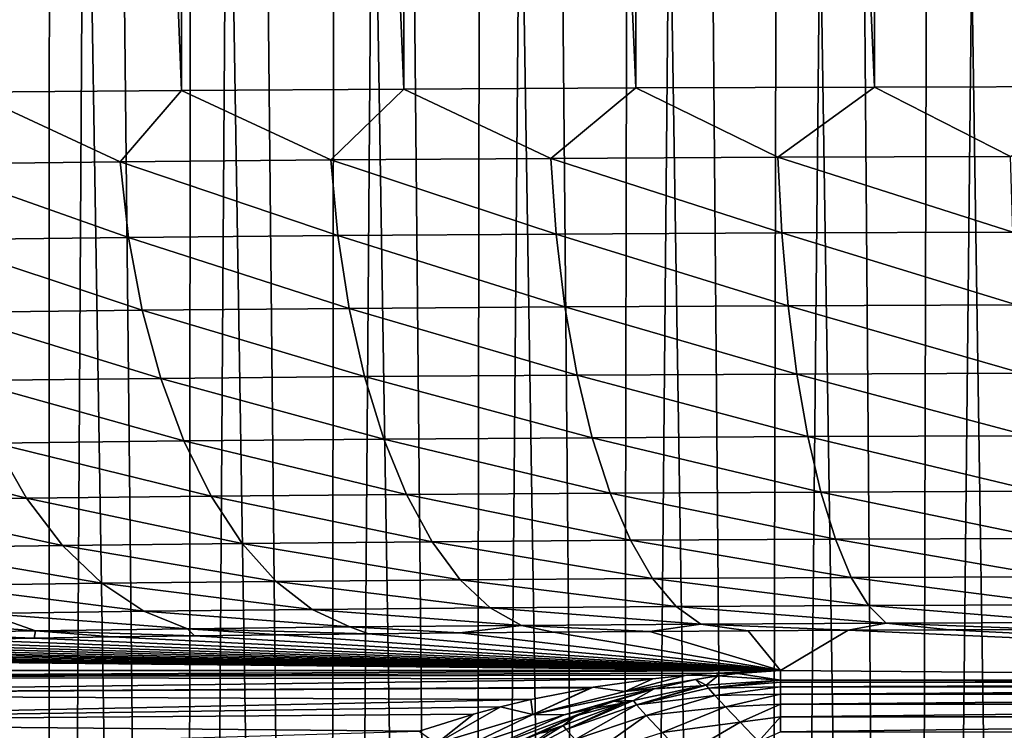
# Model space of a CAD drawing. Header units: millimetres. Extents: x -110 to 110, y 0 to 80.
# Tile 293 of 439: x 67.55 to 71.17, y 27.85 to 30.47. Entities that reach past the tile are written whole.
import ezdxf

# ---------------------------------------------------------------- set-up
doc = ezdxf.new("R2010")
doc.units = ezdxf.units.MM
doc.header["$LTSCALE"] = 59.460957
for name, color, linetype in [('103', 7, 'CONTINUOUS'), ('104', 7, 'CONTINUOUS'), ('129', 7, 'CONTINUOUS'), ('146', 7, 'CONTINUOUS'), ('230', 7, 'CONTINUOUS'), ('30', 7, 'CONTINUOUS'), ('54', 7, 'CONTINUOUS'), ('6', 7, 'CONTINUOUS'), ('77', 7, 'CONTINUOUS'), ('79', 7, 'CONTINUOUS'), ('92', 7, 'CONTINUOUS')]:
    doc.layers.add(name, color=color, linetype=linetype)

msp = doc.modelspace()

# ---------------------------------------------------------------- linework, layer by layer
at = {"layer": '103', "color": 7, "linetype": 'CONTINUOUS'}
for points in [[(70.35, 28.0343, 50.0349), (70.0764, 28.0155, 50.0346), (70.0843, 28.0043, 50.2228), (70.35, 28.0343, 50.0349)], [(70.35, 28.0343, 50.0349), (70.0843, 28.0043, 50.2228), (70.35, 28.0269, 50.1759), (70.35, 28.0343, 50.0349)], [(70.0591, 28.013, 50.0345), (69.8076, 27.9594, 50.0336), (69.8196, 27.9432, 50.2752), (70.0591, 28.013, 50.0345)], [(70.0764, 28.0155, 50.0346), (69.8196, 27.9432, 50.2752), (70.0843, 28.0043, 50.2228), (70.0764, 28.0155, 50.0346)], [(70.0764, 28.0155, 50.0346), (70.0591, 28.013, 50.0345), (69.8196, 27.9432, 50.2752), (70.0764, 28.0155, 50.0346)], [(70.0843, 28.0043, 50.2228), (69.8196, 27.9432, 50.2752), (70.1079, 27.9775, 50.4081), (70.0843, 28.0043, 50.2228)], [(70.35, 28.0269, 50.1759), (70.0843, 28.0043, 50.2228), (70.35, 28.0095, 50.316), (70.35, 28.0269, 50.1759)], [(70.0843, 28.0043, 50.2228), (70.1079, 27.9775, 50.4081), (70.35, 28.0095, 50.316), (70.0843, 28.0043, 50.2228)], [(70.35, 28.0095, 50.316), (70.1079, 27.9775, 50.4081), (70.35, 27.9823, 50.4545), (70.35, 28.0095, 50.316)], [(69.8076, 27.9594, 50.0336), (69.5602, 27.8517, 50.2725), (69.8196, 27.9432, 50.2752), (69.8076, 27.9594, 50.0336)], [(69.8076, 27.9594, 50.0336), (69.7744, 27.9497, 50.0334), (69.5602, 27.8517, 50.2725), (69.8076, 27.9594, 50.0336)], [(69.8196, 27.9432, 50.2752), (69.8551, 27.9036, 50.5117), (70.1079, 27.9775, 50.4081), (69.8196, 27.9432, 50.2752)], [(70.1079, 27.9775, 50.4081), (69.8551, 27.9036, 50.5117), (70.1468, 27.9354, 50.5879), (70.1079, 27.9775, 50.4081)], [(70.1079, 27.9775, 50.4081), (70.1468, 27.9354, 50.5879), (70.35, 27.9823, 50.4545), (70.1079, 27.9775, 50.4081)], [(70.35, 27.9823, 50.4545), (70.1468, 27.9354, 50.5879), (70.35, 27.9454, 50.5908), (70.35, 27.9823, 50.4545)], [(69.7744, 27.9497, 50.0334), (69.5491, 27.867, 50.032), (69.5602, 27.8517, 50.2725), (69.7744, 27.9497, 50.0334)], [(69.5602, 27.8517, 50.2725), (69.5932, 27.8146, 50.5086), (69.8196, 27.9432, 50.2752), (69.5602, 27.8517, 50.2725)], [(69.8196, 27.9432, 50.2752), (69.5932, 27.8146, 50.5086), (69.8551, 27.9036, 50.5117), (69.8196, 27.9432, 50.2752)], [(69.8551, 27.9036, 50.5117), (69.9135, 27.8412, 50.7386), (70.1468, 27.9354, 50.5879), (69.8551, 27.9036, 50.5117)], [(70.1468, 27.9354, 50.5879), (69.9135, 27.8412, 50.7386), (70.2005, 27.8787, 50.7596), (70.1468, 27.9354, 50.5879)], [(70.1468, 27.9354, 50.5879), (70.2005, 27.8787, 50.7596), (70.35, 27.9454, 50.5908), (70.1468, 27.9354, 50.5879)], [(70.35, 27.9454, 50.5908), (70.2005, 27.8787, 50.7596), (70.35, 27.8989, 50.7241), (70.35, 27.9454, 50.5908)], [(69.5932, 27.8146, 50.5086), (69.6475, 27.7563, 50.7363), (69.8551, 27.9036, 50.5117), (69.5932, 27.8146, 50.5086)], [(69.8551, 27.9036, 50.5117), (69.6475, 27.7563, 50.7363), (69.9135, 27.8412, 50.7386), (69.8551, 27.9036, 50.5117)], [(70.2005, 27.8787, 50.7596), (70.2683, 27.8081, 50.921), (70.35, 27.8989, 50.7241), (70.2005, 27.8787, 50.7596)], [(70.35, 27.8989, 50.7241), (70.2683, 27.8081, 50.921), (70.35, 27.8432, 50.8538), (70.35, 27.8989, 50.7241)], [(69.5491, 27.867, 50.032), (69.5019, 27.8456, 50.0316), (69.3178, 27.7235, 50.2868), (69.5491, 27.867, 50.032)], [(69.5491, 27.867, 50.032), (69.3178, 27.7235, 50.2868), (69.5602, 27.8517, 50.2725), (69.5491, 27.867, 50.032)], [(69.5602, 27.8517, 50.2725), (69.3178, 27.7235, 50.2868), (69.5932, 27.8146, 50.5086), (69.5602, 27.8517, 50.2725)], [(69.9135, 27.8412, 50.7386), (69.9936, 27.7573, 50.9514), (70.2005, 27.8787, 50.7596), (69.9135, 27.8412, 50.7386)], [(70.2005, 27.8787, 50.7596), (69.9936, 27.7573, 50.9514), (70.2683, 27.8081, 50.921), (70.2005, 27.8787, 50.7596)]]:
    msp.add_3dface(points, dxfattribs=at)
at = {"layer": '104', "color": 7, "linetype": 'CONTINUOUS'}
for points in [[(74.65, 28.0343, 50.0349), (70.35, 28.0269, 50.1759), (74.65, 28.0269, 50.1759), (74.65, 28.0343, 50.0349)], [(74.65, 28.0343, 50.0349), (70.35, 28.0343, 50.0349), (70.35, 28.0269, 50.1759), (74.65, 28.0343, 50.0349)], [(74.65, 28.0269, 50.1759), (70.35, 28.0095, 50.316), (74.65, 28.0095, 50.316), (74.65, 28.0269, 50.1759)], [(70.35, 28.0269, 50.1759), (70.35, 28.0095, 50.316), (74.65, 28.0269, 50.1759), (70.35, 28.0269, 50.1759)], [(70.35, 28.0095, 50.316), (70.35, 27.9823, 50.4545), (74.65, 28.0095, 50.316), (70.35, 28.0095, 50.316)], [(74.65, 28.0095, 50.316), (70.35, 27.9823, 50.4545), (74.65, 27.9823, 50.4545), (74.65, 28.0095, 50.316)], [(74.65, 27.9823, 50.4545), (70.35, 27.9454, 50.5908), (74.65, 27.9454, 50.5908), (74.65, 27.9823, 50.4545)], [(70.35, 27.9823, 50.4545), (70.35, 27.9454, 50.5908), (74.65, 27.9823, 50.4545), (70.35, 27.9823, 50.4545)], [(74.65, 27.9454, 50.5908), (70.35, 27.8989, 50.7241), (74.65, 27.8989, 50.7241), (74.65, 27.9454, 50.5908)], [(70.35, 27.9454, 50.5908), (70.35, 27.8989, 50.7241), (74.65, 27.9454, 50.5908), (70.35, 27.9454, 50.5908)], [(74.65, 27.8989, 50.7241), (70.35, 27.8432, 50.8538), (74.65, 27.8432, 50.8538), (74.65, 27.8989, 50.7241)], [(70.35, 27.8989, 50.7241), (70.35, 27.8432, 50.8538), (74.65, 27.8989, 50.7241), (70.35, 27.8989, 50.7241)]]:
    msp.add_3dface(points, dxfattribs=at)
at = {"layer": '129', "color": 7, "linetype": 'CONTINUOUS'}
for points in [[(68.143, 30.2071, 38.3928), (67.3658, 30.2007, 38.8612), (67.9181, 29.9442, 38.5374), (68.143, 30.2071, 38.3928)], [(68.143, 30.2071, 38.3928), (67.9181, 29.9442, 38.5374), (68.6935, 29.9512, 38.1388), (68.143, 30.2071, 38.3928)], [(68.9624, 30.2124, 38.0032), (68.143, 30.2071, 38.3928), (68.6935, 29.9512, 38.1388), (68.9624, 30.2124, 38.0032)], [(68.9624, 30.2124, 38.0032), (68.6935, 29.9512, 38.1388), (69.5032, 29.9568, 37.8154), (68.9624, 30.2124, 38.0032)], [(69.8163, 30.2166, 37.6961), (68.9624, 30.2124, 38.0032), (69.5032, 29.9568, 37.8154), (69.8163, 30.2166, 37.6961)], [(69.8163, 30.2166, 37.6961), (69.5032, 29.9568, 37.8154), (70.3399, 29.9611, 37.5704), (69.8163, 30.2166, 37.6961)], [(70.6963, 30.2196, 37.4746), (69.8163, 30.2166, 37.6961), (70.3399, 29.9611, 37.5704), (70.6963, 30.2196, 37.4746)], [(70.6963, 30.2196, 37.4746), (70.3399, 29.9611, 37.5704), (71.1961, 29.964, 37.4057), (70.6963, 30.2196, 37.4746)], [(71.5937, 30.2214, 37.3409), (70.6963, 30.2196, 37.4746), (71.1961, 29.964, 37.4057), (71.5937, 30.2214, 37.3409)], [(67.3658, 30.2007, 38.8612), (67.1841, 29.936, 39.0078), (67.9181, 29.9442, 38.5374), (67.3658, 30.2007, 38.8612)], [(68.6935, 29.9512, 38.1388), (69.5232, 29.6778, 37.8686), (69.5032, 29.9568, 37.8154), (68.6935, 29.9512, 38.1388)], [(69.5032, 29.9568, 37.8154), (70.3543, 29.6821, 37.6252), (70.3399, 29.9611, 37.5704), (69.5032, 29.9568, 37.8154)], [(69.5232, 29.6778, 37.8686), (70.3543, 29.6821, 37.6252), (69.5032, 29.9568, 37.8154), (69.5232, 29.6778, 37.8686)], [(70.3399, 29.9611, 37.5704), (71.2048, 29.6849, 37.4616), (71.1961, 29.964, 37.4057), (70.3399, 29.9611, 37.5704)], [(70.3543, 29.6821, 37.6252), (71.2048, 29.6849, 37.4616), (70.3399, 29.9611, 37.5704), (70.3543, 29.6821, 37.6252)], [(67.1841, 29.936, 39.0078), (67.9488, 29.6653, 38.5858), (67.9181, 29.9442, 38.5374), (67.1841, 29.936, 39.0078)], [(67.2196, 29.6571, 39.053), (67.9488, 29.6653, 38.5858), (67.1841, 29.936, 39.0078), (67.2196, 29.6571, 39.053)], [(67.9181, 29.9442, 38.5374), (68.7189, 29.6722, 38.1898), (68.6935, 29.9512, 38.1388), (67.9181, 29.9442, 38.5374)], [(67.9488, 29.6653, 38.5858), (68.7189, 29.6722, 38.1898), (67.9181, 29.9442, 38.5374), (67.9488, 29.6653, 38.5858)], [(68.7189, 29.6722, 38.1898), (69.5232, 29.6778, 37.8686), (68.6935, 29.9512, 38.1388), (68.7189, 29.6722, 38.1898)], [(67.2196, 29.6571, 39.053), (67.9988, 29.3973, 38.668), (67.9488, 29.6653, 38.5858), (67.2196, 29.6571, 39.053)], [(67.9488, 29.6653, 38.5858), (68.7605, 29.4041, 38.2763), (68.7189, 29.6722, 38.1898), (67.9488, 29.6653, 38.5858)], [(67.9988, 29.3973, 38.668), (68.7605, 29.4041, 38.2763), (67.9488, 29.6653, 38.5858), (67.9988, 29.3973, 38.668)], [(68.7189, 29.6722, 38.1898), (69.5559, 29.4097, 37.9587), (69.5232, 29.6778, 37.8686), (68.7189, 29.6722, 38.1898)], [(68.7605, 29.4041, 38.2763), (69.5559, 29.4097, 37.9587), (68.7189, 29.6722, 38.1898), (68.7605, 29.4041, 38.2763)], [(69.5232, 29.6778, 37.8686), (70.3779, 29.4139, 37.7179), (70.3543, 29.6821, 37.6252), (69.5232, 29.6778, 37.8686)], [(69.5559, 29.4097, 37.9587), (70.3779, 29.4139, 37.7179), (69.5232, 29.6778, 37.8686), (69.5559, 29.4097, 37.9587)], [(70.3543, 29.6821, 37.6252), (71.2191, 29.4167, 37.5562), (71.2048, 29.6849, 37.4616), (70.3543, 29.6821, 37.6252)], [(70.3779, 29.4139, 37.7179), (71.2191, 29.4167, 37.5562), (70.3543, 29.6821, 37.6252), (70.3779, 29.4139, 37.7179)], [(67.2777, 29.3892, 39.1301), (67.9988, 29.3973, 38.668), (67.2196, 29.6571, 39.053), (67.2777, 29.3892, 39.1301)], [(68.7605, 29.4041, 38.2763), (69.6007, 29.1579, 38.0839), (69.5559, 29.4097, 37.9587), (68.7605, 29.4041, 38.2763)], [(69.5559, 29.4097, 37.9587), (70.4102, 29.162, 37.8468), (70.3779, 29.4139, 37.7179), (69.5559, 29.4097, 37.9587)], [(69.6007, 29.1579, 38.0839), (70.4102, 29.162, 37.8468), (69.5559, 29.4097, 37.9587), (69.6007, 29.1579, 38.0839)], [(70.3779, 29.4139, 37.7179), (71.2385, 29.1648, 37.6875), (71.2191, 29.4167, 37.5562), (70.3779, 29.4139, 37.7179)], [(70.4102, 29.162, 37.8468), (71.2385, 29.1648, 37.6875), (70.3779, 29.4139, 37.7179), (70.4102, 29.162, 37.8468)], [(67.2777, 29.3892, 39.1301), (68.0672, 29.1457, 38.7824), (67.9988, 29.3973, 38.668), (67.2777, 29.3892, 39.1301)], [(67.357, 29.1378, 39.2375), (68.0672, 29.1457, 38.7824), (67.2777, 29.3892, 39.1301), (67.357, 29.1378, 39.2375)], [(67.9988, 29.3973, 38.668), (68.8173, 29.1524, 38.3967), (68.7605, 29.4041, 38.2763), (67.9988, 29.3973, 38.668)], [(68.0672, 29.1457, 38.7824), (68.8173, 29.1524, 38.3967), (67.9988, 29.3973, 38.668), (68.0672, 29.1457, 38.7824)], [(68.8173, 29.1524, 38.3967), (69.6007, 29.1579, 38.0839), (68.7605, 29.4041, 38.2763), (68.8173, 29.1524, 38.3967)], [(68.8173, 29.1524, 38.3967), (69.6565, 28.9275, 38.2416), (69.6007, 29.1579, 38.0839), (68.8173, 29.1524, 38.3967)], [(69.6007, 29.1579, 38.0839), (70.4504, 28.9316, 38.0091), (70.4102, 29.162, 37.8468), (69.6007, 29.1579, 38.0839)], [(69.6565, 28.9275, 38.2416), (70.4504, 28.9316, 38.0091), (69.6007, 29.1579, 38.0839), (69.6565, 28.9275, 38.2416)], [(70.4102, 29.162, 37.8468), (71.2628, 28.9343, 37.8529), (71.2385, 29.1648, 37.6875), (70.4102, 29.162, 37.8468)], [(70.4504, 28.9316, 38.0091), (71.2628, 28.9343, 37.8529), (70.4102, 29.162, 37.8468), (70.4504, 28.9316, 38.0091)], [(67.357, 29.1378, 39.2375), (68.1526, 28.9156, 38.9267), (68.0672, 29.1457, 38.7824), (67.357, 29.1378, 39.2375)], [(67.4561, 28.9078, 39.373), (68.1526, 28.9156, 38.9267), (67.357, 29.1378, 39.2375), (67.4561, 28.9078, 39.373)], [(68.0672, 29.1457, 38.7824), (68.8883, 28.9222, 38.5484), (68.8173, 29.1524, 38.3967), (68.0672, 29.1457, 38.7824)], [(68.1526, 28.9156, 38.9267), (68.8883, 28.9222, 38.5484), (68.0672, 29.1457, 38.7824), (68.1526, 28.9156, 38.9267)], [(68.8883, 28.9222, 38.5484), (69.6565, 28.9275, 38.2416), (68.8173, 29.1524, 38.3967), (68.8883, 28.9222, 38.5484)], [(66.8051, 28.8989, 39.8834), (67.5729, 28.704, 39.534), (67.4561, 28.9078, 39.373), (66.8051, 28.8989, 39.8834)], [(67.4561, 28.9078, 39.373), (68.2532, 28.7116, 39.098), (68.1526, 28.9156, 38.9267), (67.4561, 28.9078, 39.373)], [(67.5729, 28.704, 39.534), (68.2532, 28.7116, 39.098), (67.4561, 28.9078, 39.373), (67.5729, 28.704, 39.534)], [(68.1526, 28.9156, 38.9267), (68.9719, 28.718, 38.7285), (68.8883, 28.9222, 38.5484), (68.1526, 28.9156, 38.9267)], [(68.2532, 28.7116, 39.098), (68.9719, 28.718, 38.7285), (68.1526, 28.9156, 38.9267), (68.2532, 28.7116, 39.098)], [(68.8883, 28.9222, 38.5484), (69.7224, 28.7233, 38.4288), (69.6565, 28.9275, 38.2416), (68.8883, 28.9222, 38.5484)], [(68.9719, 28.718, 38.7285), (69.7224, 28.7233, 38.4288), (68.8883, 28.9222, 38.5484), (68.9719, 28.718, 38.7285)], [(69.6565, 28.9275, 38.2416), (70.4979, 28.7272, 38.2016), (70.4504, 28.9316, 38.0091), (69.6565, 28.9275, 38.2416)], [(69.7224, 28.7233, 38.4288), (70.4979, 28.7272, 38.2016), (69.6565, 28.9275, 38.2416), (69.7224, 28.7233, 38.4288)], [(70.4504, 28.9316, 38.0091), (71.2915, 28.7299, 38.049), (71.2628, 28.9343, 37.8529), (70.4504, 28.9316, 38.0091)], [(70.4979, 28.7272, 38.2016), (71.2915, 28.7299, 38.049), (70.4504, 28.9316, 38.0091), (70.4979, 28.7272, 38.2016)], [(66.9369, 28.6953, 40.0325), (67.5729, 28.704, 39.534), (66.8051, 28.8989, 39.8834), (66.9369, 28.6953, 40.0325)], [(68.9719, 28.718, 38.7285), (69.7969, 28.5492, 38.6415), (69.7224, 28.7233, 38.4288), (68.9719, 28.718, 38.7285)], [(69.7224, 28.7233, 38.4288), (70.5516, 28.5531, 38.4204), (70.4979, 28.7272, 38.2016), (69.7224, 28.7233, 38.4288)], [(69.7969, 28.5492, 38.6415), (70.5516, 28.5531, 38.4204), (69.7224, 28.7233, 38.4288), (69.7969, 28.5492, 38.6415)], [(70.4979, 28.7272, 38.2016), (71.3239, 28.5557, 38.2719), (71.2915, 28.7299, 38.049), (70.4979, 28.7272, 38.2016)], [(70.5516, 28.5531, 38.4204), (71.3239, 28.5557, 38.2719), (70.4979, 28.7272, 38.2016), (70.5516, 28.5531, 38.4204)], [(66.9369, 28.6953, 40.0325), (67.705, 28.5305, 39.717), (67.5729, 28.704, 39.534), (66.9369, 28.6953, 40.0325)], [(67.0861, 28.522, 40.2022), (67.705, 28.5305, 39.717), (66.9369, 28.6953, 40.0325), (67.0861, 28.522, 40.2022)], [(67.5729, 28.704, 39.534), (68.3671, 28.5379, 39.2927), (68.2532, 28.7116, 39.098), (67.5729, 28.704, 39.534)], [(67.705, 28.5305, 39.717), (68.3671, 28.5379, 39.2927), (67.5729, 28.704, 39.534), (67.705, 28.5305, 39.717)], [(68.2532, 28.7116, 39.098), (69.0665, 28.5441, 38.9331), (68.9719, 28.718, 38.7285), (68.2532, 28.7116, 39.098)], [(68.3671, 28.5379, 39.2927), (69.0665, 28.5441, 38.9331), (68.2532, 28.7116, 39.098), (68.3671, 28.5379, 39.2927)], [(69.0665, 28.5441, 38.9331), (69.7969, 28.5492, 38.6415), (68.9719, 28.718, 38.7285), (69.0665, 28.5441, 38.9331)], [(68.3671, 28.5379, 39.2927), (69.1702, 28.404, 39.1583), (69.0665, 28.5441, 38.9331), (68.3671, 28.5379, 39.2927)], [(69.0665, 28.5441, 38.9331), (69.8785, 28.409, 38.8755), (69.7969, 28.5492, 38.6415), (69.0665, 28.5441, 38.9331)], [(69.1702, 28.404, 39.1583), (69.8785, 28.409, 38.8755), (69.0665, 28.5441, 38.9331), (69.1702, 28.404, 39.1583)], [(69.7969, 28.5492, 38.6415), (70.6104, 28.4127, 38.6611), (70.5516, 28.5531, 38.4204), (69.7969, 28.5492, 38.6415)], [(69.8785, 28.409, 38.8755), (70.6104, 28.4127, 38.6611), (69.7969, 28.5492, 38.6415), (69.8785, 28.409, 38.8755)], [(70.5516, 28.5531, 38.4204), (71.3594, 28.4152, 38.517), (71.3239, 28.5557, 38.2719), (70.5516, 28.5531, 38.4204)], [(70.6104, 28.4127, 38.6611), (71.3594, 28.4152, 38.517), (70.5516, 28.5531, 38.4204), (70.6104, 28.4127, 38.6611)], [(67.0861, 28.522, 40.2022), (67.8498, 28.3908, 39.9185), (67.705, 28.5305, 39.717), (67.0861, 28.522, 40.2022)], [(67.2496, 28.3825, 40.389), (67.8498, 28.3908, 39.9185), (67.0861, 28.522, 40.2022), (67.2496, 28.3825, 40.389)], [(67.705, 28.5305, 39.717), (68.4919, 28.3979, 39.507), (68.3671, 28.5379, 39.2927), (67.705, 28.5305, 39.717)], [(67.8498, 28.3908, 39.9185), (68.4919, 28.3979, 39.507), (67.705, 28.5305, 39.717), (67.8498, 28.3908, 39.9185)], [(68.4919, 28.3979, 39.507), (69.1702, 28.404, 39.1583), (68.3671, 28.5379, 39.2927), (68.4919, 28.3979, 39.507)], [(67.8498, 28.3908, 39.9185), (68.6251, 28.2947, 39.7365), (68.4919, 28.3979, 39.507), (67.8498, 28.3908, 39.9185)], [(68.4919, 28.3979, 39.507), (69.2808, 28.3005, 39.3994), (69.1702, 28.404, 39.1583), (68.4919, 28.3979, 39.507)], [(68.6251, 28.2947, 39.7365), (69.2808, 28.3005, 39.3994), (68.4919, 28.3979, 39.507), (68.6251, 28.2947, 39.7365)], [(69.1702, 28.404, 39.1583), (69.9656, 28.3053, 39.1259), (69.8785, 28.409, 38.8755), (69.1702, 28.404, 39.1583)], [(69.2808, 28.3005, 39.3994), (69.9656, 28.3053, 39.1259), (69.1702, 28.404, 39.1583), (69.2808, 28.3005, 39.3994)], [(69.8785, 28.409, 38.8755), (70.6732, 28.3089, 38.9187), (70.6104, 28.4127, 38.6611), (69.8785, 28.409, 38.8755)], [(69.9656, 28.3053, 39.1259), (70.6732, 28.3089, 38.9187), (69.8785, 28.409, 38.8755), (69.9656, 28.3053, 39.1259)], [(70.6104, 28.4127, 38.6611), (71.3973, 28.3114, 38.7794), (71.3594, 28.4152, 38.517), (70.6104, 28.4127, 38.6611)], [(70.6732, 28.3089, 38.9187), (71.3973, 28.3114, 38.7794), (70.6104, 28.4127, 38.6611), (70.6732, 28.3089, 38.9187)], [(67.2496, 28.3825, 40.389), (68.0043, 28.2877, 40.1344), (67.8498, 28.3908, 39.9185), (67.2496, 28.3825, 40.389)], [(67.424, 28.2798, 40.5892), (68.0043, 28.2877, 40.1344), (67.2496, 28.3825, 40.389), (67.424, 28.2798, 40.5892)], [(68.0043, 28.2877, 40.1344), (68.6251, 28.2947, 39.7365), (67.8498, 28.3908, 39.9185), (68.0043, 28.2877, 40.1344)], [(67.424, 28.2798, 40.5892), (68.1654, 28.2234, 40.3602), (68.0043, 28.2877, 40.1344), (67.424, 28.2798, 40.5892)], [(68.0043, 28.2877, 40.1344), (68.764, 28.2301, 39.9766), (68.6251, 28.2947, 39.7365), (68.0043, 28.2877, 40.1344)], [(68.1654, 28.2234, 40.3602), (68.764, 28.2301, 39.9766), (68.0043, 28.2877, 40.1344), (68.1654, 28.2234, 40.3602)], [(68.6251, 28.2947, 39.7365), (69.3962, 28.2358, 39.6515), (69.2808, 28.3005, 39.3994), (68.6251, 28.2947, 39.7365)], [(68.764, 28.2301, 39.9766), (69.3962, 28.2358, 39.6515), (68.6251, 28.2947, 39.7365), (68.764, 28.2301, 39.9766)], [(69.2808, 28.3005, 39.3994), (70.0564, 28.2404, 39.3879), (69.9656, 28.3053, 39.1259), (69.2808, 28.3005, 39.3994)], [(69.3962, 28.2358, 39.6515), (70.0564, 28.2404, 39.3879), (69.2808, 28.3005, 39.3994), (69.3962, 28.2358, 39.6515)], [(69.9656, 28.3053, 39.1259), (70.7387, 28.2439, 39.188), (70.6732, 28.3089, 38.9187), (69.9656, 28.3053, 39.1259)], [(70.0564, 28.2404, 39.3879), (70.7387, 28.2439, 39.188), (69.9656, 28.3053, 39.1259), (70.0564, 28.2404, 39.3879)], [(70.6732, 28.3089, 38.9187), (71.4368, 28.2462, 39.0538), (71.3973, 28.3114, 38.7794), (70.6732, 28.3089, 38.9187)], [(70.7387, 28.2439, 39.188), (71.4368, 28.2462, 39.0538), (70.6732, 28.3089, 38.9187), (70.7387, 28.2439, 39.188)], [(66.8895, 28.2709, 41.0971), (67.6059, 28.2158, 40.7987), (67.424, 28.2798, 40.5892), (66.8895, 28.2709, 41.0971)], [(67.0906, 28.2072, 41.2884), (67.6059, 28.2158, 40.7987), (66.8895, 28.2709, 41.0971), (67.0906, 28.2072, 41.2884)], [(67.6059, 28.2158, 40.7987), (68.1654, 28.2234, 40.3602), (67.424, 28.2798, 40.5892), (67.6059, 28.2158, 40.7987)], [(67.0906, 28.2072, 41.2884), (67.6005, 28.1888, 41.184), (67.6059, 28.2158, 40.7987), (67.0906, 28.2072, 41.2884)], [(67.6005, 28.1888, 41.184), (67.8895, 28.1932, 40.9299), (67.6059, 28.2158, 40.7987), (67.6005, 28.1888, 41.184)], [(67.6059, 28.2158, 40.7987), (68.1916, 28.1974, 40.6916), (68.1654, 28.2234, 40.3602), (67.6059, 28.2158, 40.7987)], [(67.8895, 28.1932, 40.9299), (68.1916, 28.1974, 40.6916), (67.6059, 28.2158, 40.7987), (67.8895, 28.1932, 40.9299)], [(68.1654, 28.2234, 40.3602), (68.8319, 28.2048, 40.2651), (68.764, 28.2301, 39.9766), (68.1654, 28.2234, 40.3602)], [(68.5061, 28.2013, 40.4698), (68.8319, 28.2048, 40.2651), (68.1654, 28.2234, 40.3602), (68.5061, 28.2013, 40.4698)], [(68.1916, 28.1974, 40.6916), (68.5061, 28.2013, 40.4698), (68.1654, 28.2234, 40.3602), (68.1916, 28.1974, 40.6916)], [(68.764, 28.2301, 39.9766), (69.1682, 28.2081, 40.078), (69.3962, 28.2358, 39.6515), (68.764, 28.2301, 39.9766)], [(68.8319, 28.2048, 40.2651), (69.1682, 28.2081, 40.078), (68.764, 28.2301, 39.9766), (68.8319, 28.2048, 40.2651)], [(69.1682, 28.2081, 40.078), (69.514, 28.211, 39.9092), (69.3962, 28.2358, 39.6515), (69.1682, 28.2081, 40.078)], [(69.3962, 28.2358, 39.6515), (69.8684, 28.2137, 39.7591), (70.0564, 28.2404, 39.3879), (69.3962, 28.2358, 39.6515)], [(69.514, 28.211, 39.9092), (69.8684, 28.2137, 39.7591), (69.3962, 28.2358, 39.6515), (69.514, 28.211, 39.9092)], [(69.8684, 28.2137, 39.7591), (70.2302, 28.216, 39.6282), (70.0564, 28.2404, 39.3879), (69.8684, 28.2137, 39.7591)], [(70.0564, 28.2404, 39.3879), (70.5985, 28.2179, 39.5167), (70.7387, 28.2439, 39.188), (70.0564, 28.2404, 39.3879)], [(70.2302, 28.216, 39.6282), (70.5985, 28.2179, 39.5167), (70.0564, 28.2404, 39.3879), (70.2302, 28.216, 39.6282)], [(70.5985, 28.2179, 39.5167), (70.9723, 28.2195, 39.4251), (70.7387, 28.2439, 39.188), (70.5985, 28.2179, 39.5167)], [(70.7387, 28.2439, 39.188), (71.3504, 28.2207, 39.3536), (71.4368, 28.2462, 39.0538), (70.7387, 28.2439, 39.188)], [(70.9723, 28.2195, 39.4251), (71.3504, 28.2207, 39.3536), (70.7387, 28.2439, 39.188), (70.9723, 28.2195, 39.4251)], [(67.3254, 28.1841, 41.4532), (67.6005, 28.1888, 41.184), (67.0906, 28.2072, 41.2884), (67.3254, 28.1841, 41.4532)]]:
    msp.add_3dface(points, dxfattribs=at)
at = {"layer": '146', "color": 7, "linetype": 'CONTINUOUS'}
for points in [[(70.35, 28.0692, 48.0349), (65.4213, 28.0448, 48.3135), (70.1134, 28.0602, 48.1925), (70.35, 28.0692, 48.0349)], [(70.35, 28.0692, 48.0349), (65.4213, 28.0692, 48.0349), (65.4213, 28.0448, 48.3135), (70.35, 28.0692, 48.0349)], [(70.1134, 28.0602, 48.1925), (65.4213, 28.0448, 48.3135), (70.0038, 28.0518, 48.2654), (70.1134, 28.0602, 48.1925)], [(70.0038, 28.0518, 48.2654), (65.4213, 28.0448, 48.3135), (69.8796, 28.039, 48.348), (70.0038, 28.0518, 48.2654)], [(65.4213, 28.0448, 48.3135), (65.4213, 27.9809, 48.5887), (69.8796, 28.039, 48.348), (65.4213, 28.0448, 48.3135)], [(69.8796, 28.039, 48.348), (65.4213, 27.9809, 48.5887), (69.6596, 28.0075, 48.4942), (69.8796, 28.039, 48.348)], [(69.6596, 28.0075, 48.4942), (65.4213, 27.9809, 48.5887), (69.6511, 28.0061, 48.4998), (69.6596, 28.0075, 48.4942)], [(69.6511, 28.0061, 48.4998), (65.4213, 27.9809, 48.5887), (69.4305, 27.9623, 48.6461), (69.6511, 28.0061, 48.4998)], [(65.4213, 27.9809, 48.5887), (65.4213, 27.8789, 48.8521), (69.4305, 27.9623, 48.6461), (65.4213, 27.9809, 48.5887)], [(69.4305, 27.9623, 48.6461), (65.4213, 27.8789, 48.8521), (69.3189, 27.9354, 48.7201), (69.4305, 27.9623, 48.6461)], [(69.3189, 27.9354, 48.7201), (65.4213, 27.8789, 48.8521), (69.2193, 27.9086, 48.786), (69.3189, 27.9354, 48.7201)], [(69.2193, 27.9086, 48.786), (65.4213, 27.8789, 48.8521), (69.0193, 27.8462, 48.9183), (69.2193, 27.9086, 48.786)], [(65.4213, 27.8789, 48.8521), (65.4213, 27.7408, 49.0985), (69.0193, 27.8462, 48.9183), (65.4213, 27.8789, 48.8521)]]:
    msp.add_3dface(points, dxfattribs=at)
at = {"layer": '230', "color": 7, "linetype": 'CONTINUOUS'}
for points in [[(70.1923, 28.0589, 48.2714), (70.35, 28.0692, 48.0349), (70.1134, 28.0602, 48.1925), (70.1923, 28.0589, 48.2714)], [(69.8796, 28.039, 48.348), (69.6596, 28.0075, 48.4942), (69.7763, 27.9924, 48.6074), (69.8796, 28.039, 48.348)], [(70.0038, 28.0518, 48.2654), (69.8796, 28.039, 48.348), (69.7763, 27.9924, 48.6074), (70.0038, 28.0518, 48.2654)], [(70.1192, 28.0498, 48.3808), (70.0038, 28.0518, 48.2654), (69.7763, 27.9924, 48.6074), (70.1192, 28.0498, 48.3808)], [(70.0364, 28.0363, 48.5048), (70.1192, 28.0498, 48.3808), (69.7763, 27.9924, 48.6074), (70.0364, 28.0363, 48.5048)], [(69.8897, 28.0035, 48.7243), (70.0364, 28.0363, 48.5048), (69.7763, 27.9924, 48.6074), (69.8897, 28.0035, 48.7243)], [(70.1192, 28.0498, 48.3808), (70.1134, 28.0602, 48.1925), (70.0038, 28.0518, 48.2654), (70.1192, 28.0498, 48.3808)], [(70.1192, 28.0498, 48.3808), (70.1923, 28.0589, 48.2714), (70.1134, 28.0602, 48.1925), (70.1192, 28.0498, 48.3808)], [(69.6511, 28.0061, 48.4998), (69.4305, 27.9623, 48.6461), (69.4378, 27.9077, 48.8288), (69.6511, 28.0061, 48.4998)], [(69.6596, 28.0075, 48.4942), (69.6511, 28.0061, 48.4998), (69.4378, 27.9077, 48.8288), (69.6596, 28.0075, 48.4942)], [(69.7763, 27.9924, 48.6074), (69.6596, 28.0075, 48.4942), (69.4378, 27.9077, 48.8288), (69.7763, 27.9924, 48.6074)], [(69.5534, 27.9057, 48.9444), (69.8897, 28.0035, 48.7243), (69.4378, 27.9077, 48.8288), (69.5534, 27.9057, 48.9444)], [(69.8897, 28.0035, 48.7243), (69.7763, 27.9924, 48.6074), (69.4378, 27.9077, 48.8288), (69.8897, 28.0035, 48.7243)], [(69.8841, 28.002, 48.7328), (69.8897, 28.0035, 48.7243), (69.5534, 27.9057, 48.9444), (69.8841, 28.002, 48.7328)], [(69.737, 27.9569, 48.9526), (69.8841, 28.002, 48.7328), (69.5534, 27.9057, 48.9444), (69.737, 27.9569, 48.9526)], [(69.4305, 27.9623, 48.6461), (69.3189, 27.9354, 48.7201), (69.4378, 27.9077, 48.8288), (69.4305, 27.9623, 48.6461)], [(69.3189, 27.9354, 48.7201), (69.2193, 27.9086, 48.786), (69.0823, 27.8009, 49.0219), (69.3189, 27.9354, 48.7201)], [(69.4378, 27.9077, 48.8288), (69.3189, 27.9354, 48.7201), (69.0823, 27.8009, 49.0219), (69.4378, 27.9077, 48.8288)], [(69.6621, 27.9292, 49.0645), (69.5534, 27.9057, 48.9444), (69.2708, 27.7817, 49.2019), (69.6621, 27.9292, 49.0645)], [(69.3585, 27.7961, 49.2981), (69.6621, 27.9292, 49.0645), (69.2708, 27.7817, 49.2019), (69.3585, 27.7961, 49.2981)], [(69.5962, 27.902, 49.1629), (69.6621, 27.9292, 49.0645), (69.3585, 27.7961, 49.2981), (69.5962, 27.902, 49.1629)], [(69.6621, 27.9292, 49.0645), (69.737, 27.9569, 48.9526), (69.5534, 27.9057, 48.9444), (69.6621, 27.9292, 49.0645)], [(69.2193, 27.9086, 48.786), (69.0193, 27.8462, 48.9183), (69.0823, 27.8009, 49.0219), (69.2193, 27.9086, 48.786)], [(69.1782, 27.7833, 49.1093), (69.4378, 27.9077, 48.8288), (69.0823, 27.8009, 49.0219), (69.1782, 27.7833, 49.1093)], [(69.5534, 27.9057, 48.9444), (69.4378, 27.9077, 48.8288), (69.1782, 27.7833, 49.1093), (69.5534, 27.9057, 48.9444)], [(69.2708, 27.7817, 49.2019), (69.5534, 27.9057, 48.9444), (69.1782, 27.7833, 49.1093), (69.2708, 27.7817, 49.2019)], [(69.4628, 27.8385, 49.3618), (69.5962, 27.902, 49.1629), (69.3585, 27.7961, 49.2981), (69.4628, 27.8385, 49.3618)]]:
    msp.add_3dface(points, dxfattribs=at)
at = {"layer": '30', "color": 7, "linetype": 'CONTINUOUS'}
for points in [[(67.1512, 9.2948, 36.0785), (67.3087, 40, 35.4044), (67.6498, 9.2948, 35.8372), (67.1512, 9.2948, 36.0785)], [(67.3087, 40, 35.4044), (67.833, 40, 35.1739), (67.6498, 9.2948, 35.8372), (67.3087, 40, 35.4044)], [(67.6498, 9.2948, 35.8372), (67.833, 40, 35.1739), (68.1594, 9.2948, 35.6199), (67.6498, 9.2948, 35.8372)], [(67.833, 40, 35.1739), (68.3675, 40, 34.9681), (68.1594, 9.2948, 35.6199), (67.833, 40, 35.1739)], [(68.1594, 9.2948, 35.6199), (68.3675, 40, 34.9681), (68.6786, 9.2948, 35.4268), (68.1594, 9.2948, 35.6199)], [(68.3675, 40, 34.9681), (68.911, 40, 34.7875), (68.6786, 9.2948, 35.4268), (68.3675, 40, 34.9681)], [(68.6786, 9.2948, 35.4268), (68.911, 40, 34.7875), (69.2064, 9.2948, 35.2585), (68.6786, 9.2948, 35.4268)], [(68.911, 40, 34.7875), (69.4624, 40, 34.6326), (69.2064, 9.2948, 35.2585), (68.911, 40, 34.7875)], [(69.2064, 9.2948, 35.2585), (69.4624, 40, 34.6326), (69.7415, 9.2948, 35.1154), (69.2064, 9.2948, 35.2585)], [(69.4624, 40, 34.6326), (70.0204, 40, 34.5036), (69.7415, 9.2948, 35.1154), (69.4624, 40, 34.6326)], [(69.7415, 9.2948, 35.1154), (70.0204, 40, 34.5036), (70.2828, 9.2948, 34.9977), (69.7415, 9.2948, 35.1154)], [(70.0204, 40, 34.5036), (70.5839, 40, 34.4008), (70.2828, 9.2948, 34.9977), (70.0204, 40, 34.5036)], [(70.2828, 9.2948, 34.9977), (70.5839, 40, 34.4008), (70.8291, 9.2948, 34.9057), (70.2828, 9.2948, 34.9977)], [(70.5839, 40, 34.4008), (71.1515, 40, 34.3245), (70.8291, 9.2948, 34.9057), (70.5839, 40, 34.4008)], [(70.8291, 9.2948, 34.9057), (71.1515, 40, 34.3245), (71.3791, 9.2948, 34.8397), (70.8291, 9.2948, 34.9057)], [(71.1515, 40, 34.3245), (71.7221, 40, 34.2747), (71.3791, 9.2948, 34.8397), (71.1515, 40, 34.3245)]]:
    msp.add_3dface(points, dxfattribs=at)
at = {"layer": '54', "color": 7, "linetype": 'CONTINUOUS'}
for points in [[(67.6595, 40, -35.2469), (67.1469, 40, -35.4815), (67.6498, 9.2948, -35.8372), (67.6595, 40, -35.2469)], [(67.6498, 9.2948, -35.8372), (67.1469, 40, -35.4815), (67.1512, 9.2948, -36.0785), (67.6498, 9.2948, -35.8372)], [(68.1594, 9.2948, -35.6199), (67.6595, 40, -35.2469), (67.6498, 9.2948, -35.8372), (68.1594, 9.2948, -35.6199)], [(68.1824, 40, -35.0361), (67.6595, 40, -35.2469), (68.1594, 9.2948, -35.6199), (68.1824, 40, -35.0361)], [(68.6786, 9.2948, -35.4268), (68.1824, 40, -35.0361), (68.1594, 9.2948, -35.6199), (68.6786, 9.2948, -35.4268)], [(68.7144, 40, -34.8496), (68.1824, 40, -35.0361), (68.6786, 9.2948, -35.4268), (68.7144, 40, -34.8496)], [(69.2064, 9.2948, -35.2585), (68.7144, 40, -34.8496), (68.6786, 9.2948, -35.4268), (69.2064, 9.2948, -35.2585)], [(69.2545, 40, -34.6878), (68.7144, 40, -34.8496), (69.2064, 9.2948, -35.2585), (69.2545, 40, -34.6878)], [(69.7415, 9.2948, -35.1154), (69.2545, 40, -34.6878), (69.2064, 9.2948, -35.2585), (69.7415, 9.2948, -35.1154)], [(69.8014, 40, -34.5509), (69.2545, 40, -34.6878), (69.7415, 9.2948, -35.1154), (69.8014, 40, -34.5509)], [(70.2828, 9.2948, -34.9977), (69.8014, 40, -34.5509), (69.7415, 9.2948, -35.1154), (70.2828, 9.2948, -34.9977)], [(70.354, 40, -34.4394), (69.8014, 40, -34.5509), (70.2828, 9.2948, -34.9977), (70.354, 40, -34.4394)], [(70.8291, 9.2948, -34.9057), (70.354, 40, -34.4394), (70.2828, 9.2948, -34.9977), (70.8291, 9.2948, -34.9057)], [(70.9112, 40, -34.3535), (70.354, 40, -34.4394), (70.8291, 9.2948, -34.9057), (70.9112, 40, -34.3535)], [(71.3791, 9.2948, -34.8397), (70.9112, 40, -34.3535), (70.8291, 9.2948, -34.9057), (71.3791, 9.2948, -34.8397)], [(71.4718, 40, -34.2932), (70.9112, 40, -34.3535), (71.3791, 9.2948, -34.8397), (71.4718, 40, -34.2932)]]:
    msp.add_3dface(points, dxfattribs=at)
at = {"layer": '6', "color": 7, "linetype": 'CONTINUOUS'}
for points in [[(110, 0, -55), (-110, 0, -55), (110, 80, -55), (110, 0, -55)], [(110, 80, -55), (-110, 0, -55), (-110, 80, -55), (110, 80, -55)]]:
    msp.add_3dface(points, dxfattribs=at)
at = {"layer": '77', "color": 7, "linetype": 'CONTINUOUS'}
for points in [[(68.143, 30.2071, 38.3928), (67.3658, 49.7993, 38.8612), (67.3658, 30.2007, 38.8612), (68.143, 30.2071, 38.3928)], [(68.143, 49.7929, 38.3928), (67.3658, 49.7993, 38.8612), (68.143, 30.2071, 38.3928), (68.143, 49.7929, 38.3928)], [(68.9624, 49.7876, 38.0032), (68.143, 49.7929, 38.3928), (68.9624, 30.2124, 38.0032), (68.9624, 49.7876, 38.0032)], [(68.9624, 30.2124, 38.0032), (68.143, 49.7929, 38.3928), (68.143, 30.2071, 38.3928), (68.9624, 30.2124, 38.0032)], [(69.8163, 30.2166, 37.6961), (68.9624, 49.7876, 38.0032), (68.9624, 30.2124, 38.0032), (69.8163, 30.2166, 37.6961)], [(69.8163, 49.7834, 37.6961), (68.9624, 49.7876, 38.0032), (69.8163, 30.2166, 37.6961), (69.8163, 49.7834, 37.6961)], [(70.6963, 30.2196, 37.4746), (69.8163, 49.7834, 37.6961), (69.8163, 30.2166, 37.6961), (70.6963, 30.2196, 37.4746)], [(70.6963, 49.7804, 37.4746), (69.8163, 49.7834, 37.6961), (70.6963, 30.2196, 37.4746), (70.6963, 49.7804, 37.4746)], [(71.5937, 30.2214, 37.3409), (70.6963, 49.7804, 37.4746), (70.6963, 30.2196, 37.4746), (71.5937, 30.2214, 37.3409)], [(71.5937, 49.7786, 37.3409), (70.6963, 49.7804, 37.4746), (71.5937, 30.2214, 37.3409), (71.5937, 49.7786, 37.3409)]]:
    msp.add_3dface(points, dxfattribs=at)
at = {"layer": '79', "color": 7, "linetype": 'CONTINUOUS'}
for points in [[(69.514, 28.211, 39.9092), (70.35, 28.0692, 48.0349), (69.8684, 28.2137, 39.7591), (69.514, 28.211, 39.9092)], [(69.8684, 28.2137, 39.7591), (70.35, 28.0692, 48.0349), (70.2302, 28.216, 39.6282), (69.8684, 28.2137, 39.7591)], [(70.2302, 28.216, 39.6282), (70.35, 28.0692, 48.0349), (70.5985, 28.2179, 39.5167), (70.2302, 28.216, 39.6282)], [(70.35, 28.0692, 48.0349), (74.65, 28.0343, 50.0349), (70.5985, 28.2179, 39.5167), (70.35, 28.0692, 48.0349)], [(70.5985, 28.2179, 39.5167), (74.65, 28.0343, 50.0349), (70.9723, 28.2195, 39.4251), (70.5985, 28.2179, 39.5167)], [(70.9723, 28.2195, 39.4251), (74.65, 28.0343, 50.0349), (71.3504, 28.2207, 39.3536), (70.9723, 28.2195, 39.4251)], [(66.8204, 28.174, 42.0336), (70.35, 28.0692, 48.0349), (67.0652, 28.1791, 41.7367), (66.8204, 28.174, 42.0336)], [(67.0652, 28.1791, 41.7367), (70.35, 28.0692, 48.0349), (67.3254, 28.1841, 41.4532), (67.0652, 28.1791, 41.7367)], [(67.3254, 28.1841, 41.4532), (70.35, 28.0692, 48.0349), (67.6005, 28.1888, 41.184), (67.3254, 28.1841, 41.4532)], [(67.6005, 28.1888, 41.184), (70.35, 28.0692, 48.0349), (67.8895, 28.1932, 40.9299), (67.6005, 28.1888, 41.184)], [(67.8895, 28.1932, 40.9299), (70.35, 28.0692, 48.0349), (68.1916, 28.1974, 40.6916), (67.8895, 28.1932, 40.9299)], [(68.1916, 28.1974, 40.6916), (70.35, 28.0692, 48.0349), (68.5061, 28.2013, 40.4698), (68.1916, 28.1974, 40.6916)], [(68.5061, 28.2013, 40.4698), (70.35, 28.0692, 48.0349), (68.8319, 28.2048, 40.2651), (68.5061, 28.2013, 40.4698)], [(68.8319, 28.2048, 40.2651), (70.35, 28.0692, 48.0349), (69.1682, 28.2081, 40.078), (68.8319, 28.2048, 40.2651)], [(69.1682, 28.2081, 40.078), (70.35, 28.0692, 48.0349), (69.514, 28.211, 39.9092), (69.1682, 28.2081, 40.078)], [(65.7134, 28.1388, 44.0491), (70.35, 28.0692, 48.0349), (65.8521, 28.1451, 43.6901), (65.7134, 28.1388, 44.0491)], [(65.8521, 28.1451, 43.6901), (70.35, 28.0692, 48.0349), (66.0098, 28.1512, 43.339), (65.8521, 28.1451, 43.6901)], [(66.0098, 28.1512, 43.339), (70.35, 28.0692, 48.0349), (66.186, 28.1571, 42.9969), (66.0098, 28.1512, 43.339)], [(66.186, 28.1571, 42.9969), (70.35, 28.0692, 48.0349), (66.3802, 28.1629, 42.6646), (66.186, 28.1571, 42.9969)], [(66.3802, 28.1629, 42.6646), (70.35, 28.0692, 48.0349), (66.5919, 28.1686, 42.3433), (66.3802, 28.1629, 42.6646)], [(66.5919, 28.1686, 42.3433), (70.35, 28.0692, 48.0349), (66.8204, 28.174, 42.0336), (66.5919, 28.1686, 42.3433)], [(65.4213, 28.0692, 48.0349), (70.35, 28.0692, 48.0349), (65.4705, 28.1184, 45.2163), (65.4213, 28.0692, 48.0349)], [(65.4705, 28.1184, 45.2163), (70.35, 28.0692, 48.0349), (65.4874, 28.1231, 44.9458), (65.4705, 28.1184, 45.2163)], [(65.4874, 28.1231, 44.9458), (70.35, 28.0692, 48.0349), (65.5288, 28.1278, 44.6777), (65.4874, 28.1231, 44.9458)], [(65.5288, 28.1278, 44.6777), (70.35, 28.0692, 48.0349), (65.5941, 28.1324, 44.4149), (65.5288, 28.1278, 44.6777)], [(65.5941, 28.1324, 44.4149), (70.35, 28.0692, 48.0349), (65.7134, 28.1388, 44.0491), (65.5941, 28.1324, 44.4149)], [(70.35, 28.0343, 50.0349), (74.65, 28.0343, 50.0349), (70.35, 28.0692, 48.0349), (70.35, 28.0343, 50.0349)]]:
    msp.add_3dface(points, dxfattribs=at)
at = {"layer": '92', "color": 7, "linetype": 'CONTINUOUS'}
for points in [[(70.35, 28.0343, 50.0349), (70.35, 28.0692, 48.0349), (70.1923, 28.0589, 48.2714), (70.35, 28.0343, 50.0349)], [(69.8897, 28.0035, 48.7243), (70.0591, 28.013, 50.0345), (70.0364, 28.0363, 48.5048), (69.8897, 28.0035, 48.7243)], [(70.0364, 28.0363, 48.5048), (70.0764, 28.0155, 50.0346), (70.1192, 28.0498, 48.3808), (70.0364, 28.0363, 48.5048)], [(70.0591, 28.013, 50.0345), (70.0764, 28.0155, 50.0346), (70.0364, 28.0363, 48.5048), (70.0591, 28.013, 50.0345)], [(70.0764, 28.0155, 50.0346), (70.35, 28.0343, 50.0349), (70.1192, 28.0498, 48.3808), (70.0764, 28.0155, 50.0346)], [(70.1192, 28.0498, 48.3808), (70.35, 28.0343, 50.0349), (70.1923, 28.0589, 48.2714), (70.1192, 28.0498, 48.3808)], [(69.737, 27.9569, 48.9526), (69.8076, 27.9594, 50.0336), (69.8841, 28.002, 48.7328), (69.737, 27.9569, 48.9526)], [(69.8076, 27.9594, 50.0336), (70.0591, 28.013, 50.0345), (69.8841, 28.002, 48.7328), (69.8076, 27.9594, 50.0336)], [(69.8841, 28.002, 48.7328), (70.0591, 28.013, 50.0345), (69.8897, 28.0035, 48.7243), (69.8841, 28.002, 48.7328)], [(69.7744, 27.9497, 50.0334), (69.8076, 27.9594, 50.0336), (69.737, 27.9569, 48.9526), (69.7744, 27.9497, 50.0334)], [(69.5491, 27.867, 50.032), (69.7744, 27.9497, 50.0334), (69.5962, 27.902, 49.1629), (69.5491, 27.867, 50.032)], [(69.5962, 27.902, 49.1629), (69.7744, 27.9497, 50.0334), (69.6621, 27.9292, 49.0645), (69.5962, 27.902, 49.1629)], [(69.6621, 27.9292, 49.0645), (69.7744, 27.9497, 50.0334), (69.737, 27.9569, 48.9526), (69.6621, 27.9292, 49.0645)], [(69.4628, 27.8385, 49.3618), (69.5491, 27.867, 50.032), (69.5962, 27.902, 49.1629), (69.4628, 27.8385, 49.3618)], [(69.5019, 27.8456, 50.0316), (69.5491, 27.867, 50.032), (69.4628, 27.8385, 49.3618), (69.5019, 27.8456, 50.0316)]]:
    msp.add_3dface(points, dxfattribs=at)

doc.saveas('drawing.dxf')
